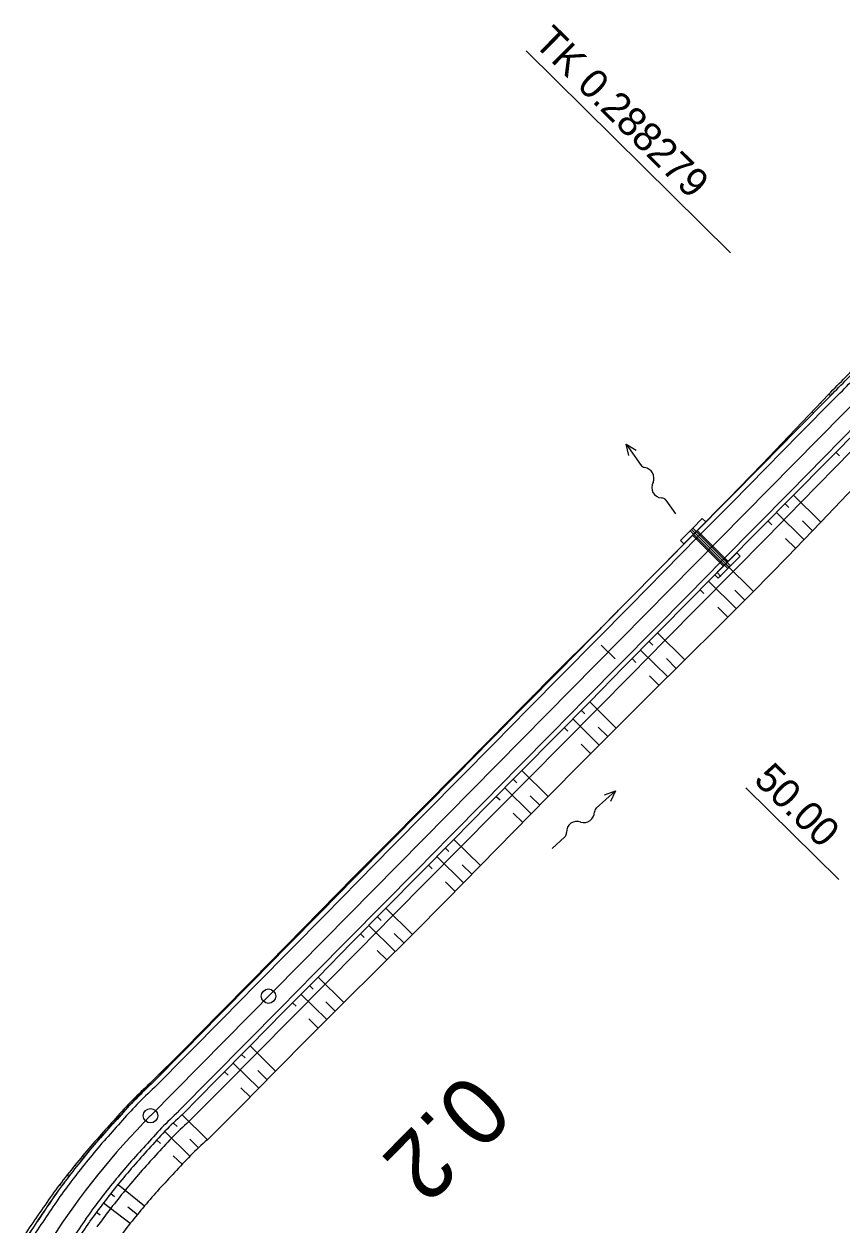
# Model space of a CAD drawing. Extents: x -481656 to -478728, y -1113199 to -1110710.
# Drawn here: x -479797.3 to -479712.7, y -1111646 to -1111521.9 of the extents above; entities that cross this region are included whole.
import ezdxf

# ---------------------------------------------------------------- set-up
doc = ezdxf.new("R2010")
doc.units = 0
for name, color, linetype in [('C5_HATCH_SLOPE_L', 7, 'Continuous'), ('C5_HATCH_SLOPE_R', 7, 'Continuous'), ('C5_HECTOMETRY', 7, 'Continuous'), ('C5_HLBODY', 7, 'Continuous'), ('C5_HRANA_TELESO', 7, 'Continuous'), ('C5_KORUNA', 7, 'Continuous'), ('C5_OSA', 7, 'Continuous'), ('C5_PRIKOP', 7, 'Continuous'), ('C5_STANICENI', 7, 'Continuous'), ('C5_ZPEVKRAJ', 7, 'Continuous'), ('DRENÁŽ', 7, 'Continuous'), ('PLYN', 7, 'Continuous'), ('ŽLAB', 7, 'Continuous')]:
    doc.layers.add(name, color=color, linetype=linetype)

# ---------------------------------------------------------------- blocks, each defined once
blk = doc.blocks.new('A$C716')
at = {"layer": 'ŽLAB'}
for p, q in [((-5.015, 2.333), (-4.471, 3.623)), ((-4.01, 3.428), (-4.554, 2.138)), ((-4.01, 3.428), (-4.471, 3.623)), ((-5.715, 0.674), (-5.17, 1.964)), ((-4.71, 1.77), (-5.254, 0.48)), ((-0.078, -0.184), (-5.171, 1.964)), ((-5.17, 1.964), (-5.015, 2.333)), ((-4.71, 1.77), (-5.17, 1.964)), ((0, 0), (-5.093, 2.148)), ((-5.015, 2.333), (-0.383, 0.379)), ((-4.554, 2.138), (-5.015, 2.333)), ((-4.768, 1.632), (-0.597, -0.128)), ((-0.325, 0.517), (-4.496, 2.277)), ((0.161, 1.669), (-0.383, 0.379)), ((0.078, 0.184), (0.622, 1.474)), ((0.161, 1.669), (0.622, 1.474)), ((-5.254, 0.48), (-5.715, 0.674)), ((-0.538, 0.01), (-1.083, -1.28)), ((-0.078, -0.184), (-0.999, 0.204)), ((0.078, 0.184), (-0.844, 0.573)), ((-0.538, 0.01), (-0.383, 0.379)), ((-0.078, -0.184), (0.078, 0.184)), ((-0.622, -1.474), (-0.078, -0.184)), ((-1.083, -1.28), (-0.622, -1.474))]:
    blk.add_line(p, q, dxfattribs=at)
blk = doc.blocks.new('A$C70B')
at = {"layer": 'DRENÁŽ'}
for p, q in [((0.87, 0), (-0.87, 0)), ((6.86, 0.43), (7.97, 0)), ((7.97, 0), (5.28, 0)), ((7.97, 0), (6.86, -0.48))]:
    blk.add_line(p, q, dxfattribs=at)
for centre, radius, start, end in [((0.87, 0.58), 0.582, 269.6924, 322.7901), ((2.17, -0.42), 1.05, 24.4039, 142.0836), ((4.08, 0.59), 1.11, 210.8873, 317.3707), ((5.32, -0.64), 0.636, 85.9766, 131.7248)]:
    blk.add_arc(centre, radius, start, end, dxfattribs=at)

msp = doc.modelspace()

# ---------------------------------------------------------------- linework, layer by layer
at = {"layer": 'C5_HATCH_SLOPE_L'}
for p, q in [((-479713.93, -1111560.34), (-479714.12, -1111560.15)), ((-479714.9, -1111561.14), (-479714.99, -1111561.06)), ((-479714.81, -1111561.23), (-479714.82, -1111561.22)), ((-479716.64, -1111562.93), (-479716.71, -1111562.87)), ((-479716.57, -1111563.01), (-479716.57, -1111563)), ((-479715.69, -1111562.12), (-479715.85, -1111561.96)), ((-479720.96, -1111567.46), (-479721.03, -1111567.39)), ((-479722.72, -1111569.24), (-479722.77, -1111569.18)), ((-479721.87, -1111568.31), (-479721.9, -1111568.28)), ((-479721.84, -1111568.34), (-479721.84, -1111568.34)), ((-479723.62, -1111570.1), (-479723.65, -1111570.07)), ((-479723.59, -1111570.12), (-479723.6, -1111570.12)), ((-479728.88, -1111575.44), (-479728.9, -1111575.43)), ((-479728.86, -1111575.46), (-479728.86, -1111575.46)), ((-479727.98, -1111574.57), (-479728.02, -1111574.54)), ((-479729.74, -1111576.35), (-479729.78, -1111576.31)), ((-479730.64, -1111577.22), (-479730.66, -1111577.2)), ((-479730.62, -1111577.24), (-479730.62, -1111577.24)), ((-479735.01, -1111581.69), (-479735.06, -1111581.64)), ((-479735.92, -1111582.55), (-479735.95, -1111582.52)), ((-479735.89, -1111582.58), (-479735.89, -1111582.58)), ((-479736.76, -1111583.47), (-479736.83, -1111583.41)), ((-479737.68, -1111584.32), (-479737.71, -1111584.29)), ((-479737.64, -1111584.36), (-479737.64, -1111584.36)), ((-479742.03, -1111588.81), (-479742.11, -1111588.73)), ((-479742.95, -1111589.65), (-479742.99, -1111589.62)), ((-479742.91, -1111589.7), (-479742.91, -1111589.69)), ((-479744.71, -1111591.43), (-479744.76, -1111591.39)), ((-479744.67, -1111591.48), (-479744.67, -1111591.47)), ((-479743.79, -1111590.59), (-479743.87, -1111590.5)), ((-479749.05, -1111595.93), (-479749.14, -1111595.84)), ((-479750.81, -1111597.71), (-479750.89, -1111597.62)), ((-479749.98, -1111596.77), (-479750.02, -1111596.73)), ((-479749.93, -1111596.82), (-479749.94, -1111596.81)), ((-479751.73, -1111598.55), (-479751.77, -1111598.52)), ((-479751.69, -1111598.6), (-479751.69, -1111598.59)), ((-479757.01, -1111603.89), (-479757.05, -1111603.84)), ((-479756.96, -1111603.93), (-479756.96, -1111603.93)), ((-479756.08, -1111603.04), (-479756.17, -1111602.96)), ((-479757.84, -1111604.82), (-479757.93, -1111604.73)), ((-479758.77, -1111605.66), (-479758.81, -1111605.62)), ((-479758.71, -1111605.71), (-479758.72, -1111605.71)), ((-479763.1, -1111610.16), (-479763.21, -1111610.05)), ((-479764.04, -1111610.99), (-479764.09, -1111610.94)), ((-479763.98, -1111611.05), (-479763.99, -1111611.05)), ((-479764.86, -1111611.94), (-479764.97, -1111611.83)), ((-479765.79, -1111612.77), (-479765.85, -1111612.73)), ((-479765.74, -1111612.83), (-479765.74, -1111612.83)), ((-479770.13, -1111617.28), (-479770.22, -1111617.19)), ((-479771.05, -1111618.12), (-479771.1, -1111618.08)), ((-479771.01, -1111618.17), (-479771.01, -1111618.17)), ((-479772.81, -1111619.9), (-479772.85, -1111619.87)), ((-479772.76, -1111619.95), (-479772.77, -1111619.95)), ((-479771.88, -1111619.06), (-479771.97, -1111618.97)), ((-479777.15, -1111624.4), (-479777.22, -1111624.33)), ((-479778.91, -1111626.18), (-479778.97, -1111626.11)), ((-479778.07, -1111625.25), (-479778.1, -1111625.22)), ((-479778.03, -1111625.29), (-479778.03, -1111625.28)), ((-479779.82, -1111627.03), (-479779.85, -1111627.01)), ((-479779.79, -1111627.07), (-479779.79, -1111627.06)), ((-479785.11, -1111632.35), (-479785.15, -1111632.31)), ((-479785.05, -1111632.4), (-479785.06, -1111632.4)), ((-479784.18, -1111631.52), (-479784.27, -1111631.43)), ((-479785.93, -1111633.3), (-479786.04, -1111633.2)), ((-479786.89, -1111634.16), (-479786.94, -1111634.11)), ((-479786.83, -1111634.22), (-479786.83, -1111634.22)), ((-479791.97, -1111639.97), (-479792.05, -1111639.91)), ((-479791.08, -1111639.04), (-479791.23, -1111638.91)), ((-479792.67, -1111641.06), (-479792.86, -1111640.91)), ((-479791.88, -1111640.04), (-479791.88, -1111640.04)), ((-479793.55, -1111642.01), (-479793.65, -1111641.93)), ((-479793.44, -1111642.08), (-479793.44, -1111642.08))]:
    msp.add_line(p, q, dxfattribs=at)
at = {"layer": 'C5_HATCH_SLOPE_R'}
for p, q in [((-479713.37, -1111566.17), (-479712.99, -1111566.54)), ((-479718.63, -1111571.51), (-479718.25, -1111571.89)), ((-479717.76, -1111570.62), (-479714.93, -1111573.4)), ((-479719.51, -1111572.4), (-479716.67, -1111575.2)), ((-479720.39, -1111573.29), (-479720, -1111573.67)), ((-479716.83, -1111573.28), (-479715.8, -1111574.3)), ((-479718.57, -1111575.08), (-479717.53, -1111576.1)), ((-479724.78, -1111577.73), (-479721.88, -1111580.59)), ((-479725.66, -1111578.62), (-479725.26, -1111579.01)), ((-479727.41, -1111580.4), (-479727.02, -1111580.79)), ((-479726.54, -1111579.51), (-479723.66, -1111582.35)), ((-479723.82, -1111580.44), (-479722.77, -1111581.47)), ((-479725.59, -1111582.21), (-479724.55, -1111583.23)), ((-479731.8, -1111584.85), (-479728.98, -1111587.64)), ((-479732.68, -1111585.74), (-479732.29, -1111586.13)), ((-479734.44, -1111587.52), (-479734.05, -1111587.9)), ((-479733.56, -1111586.63), (-479730.76, -1111589.4)), ((-479730.89, -1111587.52), (-479729.87, -1111588.52)), ((-479732.65, -1111589.28), (-479731.65, -1111590.28)), ((-479738.83, -1111591.97), (-479736.08, -1111594.69)), ((-479740.58, -1111593.75), (-479737.84, -1111596.46)), ((-479739.71, -1111592.86), (-479739.32, -1111593.24)), ((-479741.46, -1111594.64), (-479741.08, -1111595.02)), ((-479737.95, -1111594.6), (-479736.96, -1111595.57)), ((-479739.7, -1111596.37), (-479738.72, -1111597.35)), ((-479746.73, -1111599.98), (-479746.35, -1111600.35)), ((-479745.85, -1111599.09), (-479743.11, -1111601.79)), ((-479747.61, -1111600.87), (-479744.87, -1111603.57)), ((-479748.49, -1111601.76), (-479748.1, -1111602.13)), ((-479744.98, -1111601.71), (-479743.99, -1111602.68)), ((-479746.73, -1111603.49), (-479745.74, -1111604.46)), ((-479752.88, -1111606.21), (-479750.12, -1111608.92)), ((-479753.76, -1111607.09), (-479753.38, -1111607.47)), ((-479755.51, -1111608.87), (-479755.13, -1111609.25)), ((-479754.63, -1111607.98), (-479751.88, -1111610.71)), ((-479752, -1111608.83), (-479751, -1111609.81)), ((-479753.75, -1111610.61), (-479752.75, -1111611.6)), ((-479759.9, -1111613.32), (-479757.15, -1111616.04)), ((-479761.66, -1111615.1), (-479758.93, -1111617.8)), ((-479760.78, -1111614.21), (-479760.4, -1111614.58)), ((-479762.54, -1111615.99), (-479762.16, -1111616.36)), ((-479759.03, -1111615.93), (-479758.04, -1111616.92)), ((-479760.8, -1111617.7), (-479759.81, -1111618.68)), ((-479767.8, -1111621.33), (-479767.43, -1111621.7)), ((-479766.92, -1111620.44), (-479764.25, -1111623.08)), ((-479768.68, -1111622.22), (-479766.02, -1111624.84)), ((-479769.56, -1111623.11), (-479769.19, -1111623.47)), ((-479766.1, -1111623.01), (-479765.14, -1111623.96)), ((-479767.86, -1111624.78), (-479766.91, -1111625.73)), ((-479773.95, -1111627.56), (-479771.3, -1111630.17)), ((-479774.83, -1111628.45), (-479774.46, -1111628.81)), ((-479775.71, -1111629.34), (-479773.05, -1111631.95)), ((-479776.58, -1111630.23), (-479776.22, -1111630.59)), ((-479773.14, -1111630.12), (-479772.18, -1111631.06)), ((-479774.89, -1111631.89), (-479773.93, -1111632.84)), ((-479780.97, -1111634.68), (-479778.35, -1111637.26)), ((-479781.85, -1111635.56), (-479781.5, -1111635.91)), ((-479783.57, -1111637.32), (-479783.22, -1111637.66)), ((-479782.73, -1111636.45), (-479780.13, -1111639.01)), ((-479780.19, -1111637.2), (-479779.24, -1111638.14)), ((-479781.9, -1111638.92), (-479780.94, -1111639.83)), ((-479787.59, -1111641.88), (-479784.86, -1111644.1)), ((-479788.35, -1111642.83), (-479787.98, -1111643.12)), ((-479789.82, -1111644.76), (-479789.45, -1111645.04)), ((-479789.09, -1111643.79), (-479786.33, -1111645.9)), ((-479786.6, -1111644.2), (-479785.6, -1111645))]:
    msp.add_line(p, q, dxfattribs=at)
at = {"layer": 'C5_HECTOMETRY'}
msp.add_circle((-479772.04, -1111622.42), 0.75, dxfattribs=at)
at = {"layer": 'C5_HLBODY'}
msp.add_line((-479745.41, -1111524.68), (-479724.27, -1111545.54), dxfattribs=at)
msp.add_circle((-479784.24, -1111634.78), 0.75, dxfattribs=at)
at = {"layer": 'C5_HRANA_TELESO'}
for p, q in [((-479717.55, -1111563.79), (-479714.11, -1111560.16)), ((-479721, -1111567.41), (-479717.55, -1111563.79)), ((-479724.48, -1111571), (-479721, -1111567.41)), ((-479714.93, -1111573.4), (-479711.47, -1111569.8)), ((-479728, -1111574.55), (-479724.48, -1111571)), ((-479718.4, -1111577.01), (-479714.93, -1111573.4)), ((-479731.51, -1111578.12), (-479728, -1111574.55)), ((-479721.88, -1111580.59), (-479718.4, -1111577.01)), ((-479735.03, -1111581.67), (-479731.51, -1111578.12)), ((-479725.43, -1111584.11), (-479721.88, -1111580.59)), ((-479738.55, -1111585.22), (-479735.03, -1111581.67)), ((-479728.98, -1111587.64), (-479725.43, -1111584.11)), ((-479742.08, -1111588.76), (-479738.55, -1111585.22)), ((-479732.54, -1111591.15), (-479728.98, -1111587.64)), ((-479745.61, -1111592.3), (-479742.08, -1111588.76)), ((-479736.08, -1111594.69), (-479732.54, -1111591.15)), ((-479749.11, -1111595.87), (-479745.61, -1111592.3)), ((-479739.6, -1111598.24), (-479736.08, -1111594.69)), ((-479752.62, -1111599.43), (-479749.11, -1111595.87)), ((-479743.11, -1111601.79), (-479739.6, -1111598.24)), ((-479756.15, -1111602.98), (-479752.62, -1111599.43)), ((-479746.62, -1111605.35), (-479743.11, -1111601.79)), ((-479759.67, -1111606.52), (-479756.15, -1111602.98)), ((-479750.12, -1111608.92), (-479746.62, -1111605.35)), ((-479763.2, -1111610.07), (-479759.67, -1111606.52)), ((-479753.63, -1111612.49), (-479750.12, -1111608.92)), ((-479766.71, -1111613.63), (-479763.2, -1111610.07)), ((-479757.15, -1111616.04), (-479753.63, -1111612.49)), ((-479770.21, -1111617.2), (-479766.71, -1111613.63)), ((-479760.7, -1111619.56), (-479757.15, -1111616.04)), ((-479773.71, -1111620.77), (-479770.21, -1111617.2)), ((-479764.25, -1111623.08), (-479760.7, -1111619.56)), ((-479777.22, -1111624.33), (-479773.71, -1111620.77)), ((-479767.79, -1111626.61), (-479764.25, -1111623.08)), ((-479780.72, -1111627.9), (-479777.22, -1111624.33)), ((-479771.3, -1111630.17), (-479767.79, -1111626.61)), ((-479784.27, -1111631.43), (-479780.72, -1111627.9)), ((-479774.81, -1111633.73), (-479771.3, -1111630.17)), ((-479778.35, -1111637.26), (-479774.81, -1111633.73))]:
    msp.add_line(p, q, dxfattribs=at)
for centre, radius, start, end in [((-479921.26, -1111353.66), 292.5, 315.0894, 316.0604), ((-479756.73, -1111662.08), 41.21, 131.931, 138.9975), ((-479727.68, -1111691.41), 82.43, 136.8597, 140.4408), ((-479753.89, -1111665.12), 37.07, 131.2874, 138.7222), ((-479728.07, -1111691.97), 82.49, 139.9692, 143.5506), ((-479728.28, -1111692.08), 74.18, 136.1183, 139.7), ((-479591.77, -1111785.2), 247.58, 144.9357, 146.1212), ((-479728.16, -1111692.08), 74.27, 139.7656, 143.3472)]:
    msp.add_arc(centre, radius, start, end, dxfattribs=at)
at = {"layer": 'C5_KORUNA'}
for p, q in [((-479717.45, -1111563.9), (-479713.93, -1111560.34)), ((-479720.96, -1111567.46), (-479717.45, -1111563.9)), ((-479714.24, -1111567.06), (-479710.73, -1111563.5)), ((-479724.47, -1111571.02), (-479720.96, -1111567.46)), ((-479717.76, -1111570.62), (-479714.24, -1111567.06)), ((-479727.98, -1111574.57), (-479724.47, -1111571.02)), ((-479721.27, -1111574.18), (-479717.76, -1111570.62)), ((-479724.78, -1111577.73), (-479721.27, -1111574.18)), ((-479731.49, -1111578.13), (-479727.98, -1111574.57)), ((-479728.29, -1111581.29), (-479724.78, -1111577.73)), ((-479735.01, -1111581.69), (-479731.49, -1111578.13)), ((-479731.8, -1111584.85), (-479728.29, -1111581.29)), ((-479738.52, -1111585.25), (-479735.01, -1111581.69)), ((-479742.03, -1111588.81), (-479738.52, -1111585.25)), ((-479735.32, -1111588.41), (-479731.8, -1111584.85)), ((-479745.54, -1111592.37), (-479742.03, -1111588.81)), ((-479738.83, -1111591.97), (-479735.32, -1111588.41)), ((-479749.05, -1111595.93), (-479745.54, -1111592.37)), ((-479742.34, -1111595.53), (-479738.83, -1111591.97)), ((-479752.57, -1111599.49), (-479749.05, -1111595.93)), ((-479745.85, -1111599.09), (-479742.34, -1111595.53)), ((-479756.08, -1111603.04), (-479752.57, -1111599.49)), ((-479749.36, -1111602.65), (-479745.85, -1111599.09)), ((-479752.88, -1111606.21), (-479749.36, -1111602.65)), ((-479759.59, -1111606.6), (-479756.08, -1111603.04)), ((-479756.39, -1111609.76), (-479752.88, -1111606.21)), ((-479763.1, -1111610.16), (-479759.59, -1111606.6)), ((-479766.62, -1111613.72), (-479763.1, -1111610.16)), ((-479759.9, -1111613.32), (-479756.39, -1111609.76)), ((-479770.13, -1111617.28), (-479766.62, -1111613.72)), ((-479763.41, -1111616.88), (-479759.9, -1111613.32)), ((-479773.64, -1111620.84), (-479770.13, -1111617.28)), ((-479766.92, -1111620.44), (-479763.41, -1111616.88)), ((-479777.15, -1111624.4), (-479773.64, -1111620.84)), ((-479770.44, -1111624), (-479766.92, -1111620.44)), ((-479780.66, -1111627.96), (-479777.15, -1111624.4)), ((-479773.95, -1111627.56), (-479770.44, -1111624)), ((-479777.46, -1111631.12), (-479773.95, -1111627.56)), ((-479784.18, -1111631.52), (-479780.66, -1111627.96)), ((-479780.97, -1111634.68), (-479777.46, -1111631.12))]:
    msp.add_line(p, q, dxfattribs=at)
for centre, radius, start, end in [((-479921.52, -1111353.2), 293.25, 315.0613, 316.0307), ((-479756.47, -1111661.91), 41.12, 132.3451, 139.4184), ((-479754.84, -1111663.46), 38.88, 132.2362, 139.5008), ((-479727.3, -1111690.97), 82.25, 137.2643, 140.8453), ((-479727.3, -1111690.97), 77.75, 137.2643, 140.8453), ((-479727.3, -1111690.97), 82.25, 140.8453, 144.4263), ((-479727.3, -1111690.97), 77.75, 140.8453, 144.4263), ((-479590.78, -1111782.8), 246.75, 145.5238, 146.7098), ((-479598.24, -1111777.76), 233.25, 145.5298, 146.7312)]:
    msp.add_arc(centre, radius, start, end, dxfattribs=at)
at = {"layer": 'C5_OSA'}
msp.add_line((-479784.24, -1111634.78), (-479710.03, -1111559.58), dxfattribs=at)
msp.add_arc((-479727.3, -1111690.97), 80, 135.3788, 147.1898, dxfattribs=at)
at = {"layer": 'C5_PRIKOP'}
for p, q in [((-479717.45, -1111563.89), (-479713.94, -1111560.33)), ((-479720.97, -1111567.45), (-479717.45, -1111563.89)), ((-479713.49, -1111567.8), (-479709.99, -1111564.24)), ((-479724.48, -1111571.01), (-479720.97, -1111567.45)), ((-479716.99, -1111571.37), (-479713.49, -1111567.8)), ((-479727.99, -1111574.57), (-479724.48, -1111571.01)), ((-479720.49, -1111574.94), (-479716.99, -1111571.37)), ((-479731.5, -1111578.12), (-479727.99, -1111574.57)), ((-479723.99, -1111578.51), (-479720.49, -1111574.94)), ((-479735.01, -1111581.68), (-479731.5, -1111578.12)), ((-479727.51, -1111582.07), (-479723.99, -1111578.51)), ((-479738.53, -1111585.24), (-479735.01, -1111581.68)), ((-479731.02, -1111585.62), (-479727.51, -1111582.07)), ((-479742.04, -1111588.8), (-479738.53, -1111585.24)), ((-479734.54, -1111589.18), (-479731.02, -1111585.62)), ((-479745.55, -1111592.36), (-479742.04, -1111588.8)), ((-479738.06, -1111592.73), (-479734.54, -1111589.18)), ((-479749.06, -1111595.92), (-479745.55, -1111592.36)), ((-479741.57, -1111596.29), (-479738.06, -1111592.73)), ((-479752.58, -1111599.48), (-479749.06, -1111595.92)), ((-479745.09, -1111599.84), (-479741.57, -1111596.29)), ((-479756.09, -1111603.04), (-479752.58, -1111599.48)), ((-479748.6, -1111603.4), (-479745.09, -1111599.84)), ((-479759.6, -1111606.6), (-479756.09, -1111603.04)), ((-479752.12, -1111606.95), (-479748.6, -1111603.4)), ((-479763.11, -1111610.16), (-479759.6, -1111606.6)), ((-479755.64, -1111610.51), (-479752.12, -1111606.95)), ((-479766.62, -1111613.71), (-479763.11, -1111610.16)), ((-479759.15, -1111614.06), (-479755.64, -1111610.51)), ((-479770.14, -1111617.27), (-479766.62, -1111613.71)), ((-479762.67, -1111617.62), (-479759.15, -1111614.06)), ((-479773.65, -1111620.83), (-479770.14, -1111617.27)), ((-479766.18, -1111621.17), (-479762.67, -1111617.62)), ((-479777.16, -1111624.39), (-479773.65, -1111620.83)), ((-479769.7, -1111624.73), (-479766.18, -1111621.17)), ((-479780.67, -1111627.95), (-479777.16, -1111624.39)), ((-479773.22, -1111628.28), (-479769.7, -1111624.73)), ((-479784.18, -1111631.51), (-479780.67, -1111627.95)), ((-479776.73, -1111631.83), (-479773.22, -1111628.28)), ((-479780.26, -1111635.38), (-479776.73, -1111631.83))]:
    msp.add_line(p, q, dxfattribs=at)
for centre, radius, start, end in [((-479921.5, -1111353.22), 293.22, 315.0613, 316.0307), ((-479756.48, -1111661.91), 41.13, 132.3453, 139.4182), ((-479727.3, -1111690.97), 82.26, 137.2643, 140.8453), ((-479754.62, -1111663.94), 38.39, 131.9162, 139.2249), ((-479727.3, -1111690.97), 82.26, 140.8453, 144.4263), ((-479727.56, -1111691.28), 76.79, 136.9622, 140.5432), ((-479590.77, -1111782.81), 246.78, 145.5237, 146.7098), ((-479727.54, -1111691.29), 76.81, 140.5433, 144.1243)]:
    msp.add_arc(centre, radius, start, end, dxfattribs=at)
at = {"layer": 'C5_STANICENI'}
for p, q in [((-479736.21, -1111587.53), (-479737.63, -1111586.13)), ((-479722.68, -1111600.88), (-479713.07, -1111610.36))]:
    msp.add_line(p, q, dxfattribs=at)
at = {"layer": 'C5_ZPEVKRAJ'}
for p, q in [((-479717.09, -1111564.25), (-479713.58, -1111560.69)), ((-479720.6, -1111567.81), (-479717.09, -1111564.25)), ((-479714.6, -1111566.71), (-479711.09, -1111563.15)), ((-479718.11, -1111570.27), (-479714.6, -1111566.71)), ((-479724.11, -1111571.37), (-479720.6, -1111567.81)), ((-479721.62, -1111573.82), (-479718.11, -1111570.27)), ((-479727.63, -1111574.93), (-479724.11, -1111571.37)), ((-479725.14, -1111577.38), (-479721.62, -1111573.82)), ((-479731.14, -1111578.48), (-479727.63, -1111574.93)), ((-479728.65, -1111580.94), (-479725.14, -1111577.38)), ((-479734.65, -1111582.04), (-479731.14, -1111578.48)), ((-479732.16, -1111584.5), (-479728.65, -1111580.94)), ((-479738.16, -1111585.6), (-479734.65, -1111582.04)), ((-479735.67, -1111588.06), (-479732.16, -1111584.5)), ((-479741.67, -1111589.16), (-479738.16, -1111585.6)), ((-479739.18, -1111591.62), (-479735.67, -1111588.06)), ((-479745.19, -1111592.72), (-479741.67, -1111589.16)), ((-479748.7, -1111596.28), (-479745.19, -1111592.72)), ((-479742.7, -1111595.18), (-479739.18, -1111591.62)), ((-479746.21, -1111598.74), (-479742.7, -1111595.18)), ((-479752.21, -1111599.84), (-479748.7, -1111596.28)), ((-479749.72, -1111602.29), (-479746.21, -1111598.74)), ((-479755.72, -1111603.4), (-479752.21, -1111599.84)), ((-479753.23, -1111605.85), (-479749.72, -1111602.29)), ((-479759.24, -1111606.95), (-479755.72, -1111603.4)), ((-479756.74, -1111609.41), (-479753.23, -1111605.85)), ((-479762.75, -1111610.51), (-479759.24, -1111606.95)), ((-479760.26, -1111612.97), (-479756.74, -1111609.41)), ((-479766.26, -1111614.07), (-479762.75, -1111610.51)), ((-479763.77, -1111616.53), (-479760.26, -1111612.97)), ((-479769.77, -1111617.63), (-479766.26, -1111614.07)), ((-479773.28, -1111621.19), (-479769.77, -1111617.63)), ((-479767.28, -1111620.09), (-479763.77, -1111616.53)), ((-479770.79, -1111623.65), (-479767.28, -1111620.09)), ((-479776.8, -1111624.75), (-479773.28, -1111621.19)), ((-479774.3, -1111627.21), (-479770.79, -1111623.65)), ((-479780.31, -1111628.31), (-479776.8, -1111624.75)), ((-479777.82, -1111630.77), (-479774.3, -1111627.21)), ((-479783.82, -1111631.87), (-479780.31, -1111628.31)), ((-479781.33, -1111634.32), (-479777.82, -1111630.77))]:
    msp.add_line(p, q, dxfattribs=at)
for centre, radius, start, end in [((-479922.23, -1111352.5), 294.75, 315.0635, 316.0296), ((-479756.29, -1111662.08), 40.88, 132.3335, 139.427), ((-479755.02, -1111663.29), 39.12, 132.2489, 139.4911), ((-479727.3, -1111690.97), 81.75, 137.2643, 140.8453), ((-479727.3, -1111690.97), 78.25, 137.2643, 140.8453), ((-479727.3, -1111690.97), 81.75, 140.8453, 144.4263), ((-479727.3, -1111690.97), 78.25, 140.8453, 144.4263), ((-479591.61, -1111782.24), 245.25, 145.5244, 146.7121), ((-479597.41, -1111778.32), 234.75, 145.5291, 146.7287)]:
    msp.add_arc(centre, radius, start, end, dxfattribs=at)

# ---------------------------------------------------------------- block references
at = {"layer": 'PLYN'}
for p, rotation in [((-479730.45, -1111571.85), 125.33969157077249), ((-479742.06, -1111606.55), 42.38212470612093)]:
    msp.add_blockref('A$C70B', p, dxfattribs=dict(at, rotation=rotation))
at = {"layer": 'ŽLAB', "rotation": -22.050837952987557}
msp.add_blockref('A$C716', (-479724.4, -1111578.06), dxfattribs=at)

# ---------------------------------------------------------------- texts
at = {"layer": 'C5_HECTOMETRY'}
msp.add_text('0.2', height=7, rotation=225.3332, dxfattribs=at).set_placement((-479751.45, -1111630.04))
at = {"layer": 'C5_HLBODY'}
msp.add_text('TK 0.288279', height=3, rotation=315.3788, dxfattribs=at).set_placement((-479744.7, -1111523.96))
at = {"layer": 'C5_STANICENI'}
msp.add_text('50.00', height=3, rotation=315.3788, dxfattribs=at).set_placement((-479721.98, -1111600.17))

doc.saveas('drawing.dxf')
